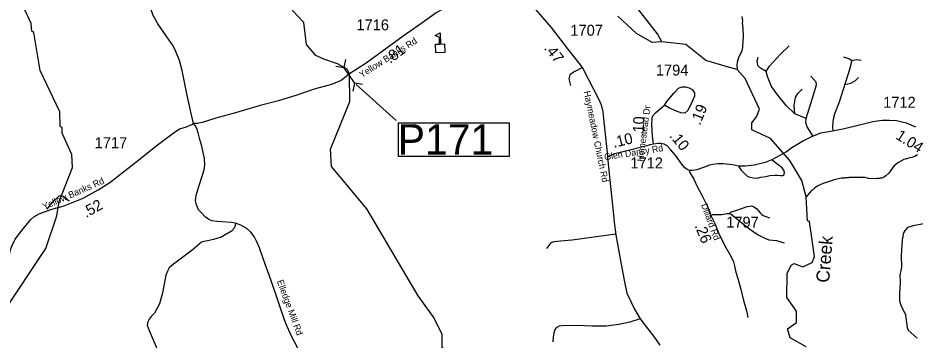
# Model space of a CAD drawing. Extents: x 1248224 to 1454986, y 825081 to 985870.
# Drawn here: x 1361219 to 1371473, y 917731 to 921416 of the extents above; entities that cross this region are included whole.
import ezdxf

# ---------------------------------------------------------------- set-up
doc = ezdxf.new("R2010")
doc.units = 0
for name, color, linetype in [('Exist Cultural Educational Facility High CELL', 7, 'Continuous'), ('Exist Hydrographic Creek Single Shore', 7, 'Continuous'), ('Exist Hydrographic Creek Single Shore Label', 7, 'Continuous'), ('Exist Hydrographic Misc Water Feature', 7, 'Continuous'), ('Exist Road Non-System Type 51', 7, 'Continuous'), ('Exist Road Secondary Mileage Hundredths English Label', 7, 'Continuous'), ('Exist Road Secondary Structure Pipe CELL', 7, 'Continuous'), ('Exist Road Secondary Structure Pipe Number Label', 7, 'Continuous'), ('Exist Road Secondary Type 51 Attributed', 7, 'Continuous'), ('Exist Road Secondary Type 51 Label', 7, 'Continuous'), ('Exist Road Secondary Type 51 Number Label', 7, 'Continuous')]:
    doc.layers.add(name, color=color, linetype=linetype)

msp = doc.modelspace()

# ---------------------------------------------------------------- linework, layer by layer
at = {"layer": 'Exist Cultural Educational Facility High CELL'}
msp.add_lwpolyline([(1365995, 921018), (1365992, 921116), (1366038, 921118), (1366036, 921193), (1365988, 921216), (1366043, 921247), (1366048, 921118), (1366094, 921120), (1366097, 921022)], close=True, dxfattribs=at)
at = {"layer": 'Exist Hydrographic Creek Single Shore'}
for points in [[(1368578, 921141), (1368530, 921234), (1368270, 921567), (1368223, 921693), (1368217, 921808), (1368070, 921962), (1368078, 922303), (1368017, 922554), (1368029, 922731), (1368098, 922854), (1368122, 923163), (1368342, 923674), (1368490, 924353), (1368699, 924643)], [(1365009, 920775), (1364982, 920832), (1364870, 920892), (1364715, 920943), (1364622, 920987), (1364516, 921114), (1364488, 921364), (1364358, 921502), (1364239, 921907), (1364172, 922115), (1364014, 922559), (1363640, 922977), (1363245, 923202), (1363070, 923225), (1362966, 923346), (1362798, 923371), (1362750, 923471), (1362743, 924029)], [(1368578, 921141), (1368469, 921137), (1368288, 921239), (1368076, 921437)], [(1370227, 917654), (1370046, 917756), (1370015, 917859), (1370116, 917932), (1370119, 918063), (1370006, 918217), (1370012, 918492), (1370056, 918590), (1370090, 918606), (1370189, 918571), (1370298, 918618), (1370325, 918686), (1370267, 919088), (1370242, 919095), (1370229, 919368), (1370177, 919556), (1370040, 919785), (1369821, 920039), (1369606, 920135), (1369608, 920217), (1369660, 920285), (1369695, 920372), (1369532, 920722), (1369439, 920826), (1369314, 920860), (1369082, 920931), (1368852, 921113), (1368578, 921141)], [(1365815, 916847), (1365708, 916944), (1365727, 917009), (1365786, 917077), (1366096, 917120), (1366164, 917194), (1366235, 917367), (1366236, 917442), (1366066, 917652), (1366069, 917794), (1365973, 917989), (1365795, 918236), (1365208, 919232), (1364802, 919717), (1364790, 919917), (1365013, 920460), (1365009, 920775)]]:
    msp.add_lwpolyline(points, dxfattribs=at)
at = {"layer": 'Exist Hydrographic Misc Water Feature'}
for points in [[(1360430, 916955), (1360602, 917208), (1361055, 918049), (1361538, 918778), (1361663, 919153), (1361691, 919316), (1361842, 919707), (1361836, 919855), (1361725, 920100), (1361726, 920159), (1361702, 920176), (1361697, 920344), (1361474, 920814), (1361400, 921249), (1361376, 921266), (1361369, 921352), (1361274, 921560)], [(1369492, 921433), (1369499, 921383), (1369498, 921359), (1369502, 921343), (1369507, 921223), (1369505, 921127), (1369501, 921111), (1369502, 921103), (1369500, 921079), (1369491, 921039), (1369453, 920960), (1369440, 920912), (1369437, 920872), (1369439, 920826)], [(1371501, 919852), (1371469, 919831), (1371436, 919819), (1371396, 919812), (1371380, 919805), (1371372, 919805), (1371344, 919796), (1371277, 919759), (1371230, 919720), (1371171, 919642), (1371140, 919610), (1371124, 919599), (1371091, 919583), (1371075, 919584), (1371067, 919580), (1371035, 919581), (1371027, 919577), (1370939, 919579), (1370900, 919592), (1370716, 919592), (1370707, 919588), (1370675, 919589), (1370667, 919585), (1370627, 919582), (1370547, 919563), (1370422, 919524), (1370363, 919496), (1370323, 919469), (1370300, 919447), (1370290, 919441), (1370268, 919418), (1370229, 919368)]]:
    msp.add_lwpolyline(points, dxfattribs=at)
at = {"layer": 'Exist Road Non-System Type 51'}
msp.add_line((1370228, 920266), (1370099, 920321), dxfattribs=at)
for points in [[(1369770, 920803), (1369810, 920864), (1369934, 921003), (1370035, 921097)], [(1369770, 920803), (1369706, 920841), (1369676, 920874), (1369666, 920927), (1369679, 920968)], [(1370656, 920970), (1370722, 920950), (1370749, 920930), (1370722, 920828), (1370605, 920451), (1370549, 920306), (1370532, 920233), (1370529, 920162), (1370534, 920131)], [(1370749, 920930), (1370803, 920940), (1370856, 920932)], [(1367671, 920849), (1367578, 920799), (1367555, 920786), (1367525, 920764), (1367514, 920718), (1367533, 920642)], [(1370099, 920321), (1369998, 920415), (1369904, 920532), (1369833, 920633), (1369785, 920745), (1369770, 920803)], [(1370228, 920266), (1370311, 920537), (1370347, 920651), (1370344, 920681), (1370281, 920750)], [(1370671, 920656), (1370739, 920671), (1370790, 920699), (1370828, 920734)], [(1370099, 920321), (1370091, 920415), (1370106, 920506), (1370132, 920552), (1370182, 920603)], [(1370306, 920068), (1370238, 920172), (1370225, 920220), (1370228, 920266)], [(1369454, 919722), (1369484, 919675), (1369549, 919611), (1369571, 919598), (1369621, 919586), (1369667, 919584), (1369708, 919593), (1369766, 919601), (1369812, 919613), (1369868, 919618), (1369902, 919618), (1369933, 919615), (1369960, 919615), (1369971, 919618), (1369976, 919629), (1369979, 919649), (1369974, 919676), (1369955, 919700), (1369878, 919758), (1369836, 919792)], [(1361804, 919320), (1361735, 919372), (1361701, 919380), (1361687, 919379), (1361599, 919294), (1361548, 919229)], [(1369355, 919181), (1369365, 919193), (1369459, 919226), (1369553, 919259), (1369584, 919263), (1369604, 919265), (1369631, 919257), (1369661, 919238), (1369679, 919212), (1369702, 919187), (1369722, 919169), (1369737, 919157), (1369767, 919144), (1369808, 919130)], [(1369140, 919156), (1369161, 919167), (1369216, 919169), (1369263, 919169), (1369322, 919179), (1369355, 919181), (1369371, 919171), (1369451, 919106), (1369584, 919000), (1369680, 918936), (1369757, 918896), (1369802, 918877), (1369888, 918869), (1369978, 918845)], [(1363704, 919069), (1363701, 919041), (1363689, 919012), (1363658, 918976), (1363589, 918934), (1363541, 918910), (1363455, 918883), (1363386, 918867), (1363343, 918860), (1363317, 918852), (1363209, 918760), (1362997, 918600), (1362947, 918559), (1362927, 918518), (1362910, 918473), (1362872, 918271), (1362836, 918145), (1362807, 918087), (1362781, 918039), (1362743, 918001), (1362717, 917970), (1362702, 917939), (1362697, 917901), (1362717, 917841), (1362832, 917575)], [(1371569, 919060), (1371450, 919039), (1371387, 919018), (1371358, 918989), (1371342, 918958), (1371325, 918878), (1371313, 918697), (1371318, 918564), (1371299, 918475), (1371304, 918389), (1371294, 918266), (1371294, 918179), (1371309, 918131), (1371363, 918020), (1371370, 917960), (1371384, 917877), (1371393, 917846), (1371495, 917752)], [(1368051, 918941), (1367553, 918876), (1367419, 918863), (1367345, 918855), (1367320, 918849), (1367306, 918841), (1367259, 918780)], [(1369450, 918419), (1369483, 918314), (1369509, 918198), (1369546, 918065), (1369554, 918032), (1369561, 917989)], [(1368332, 917974), (1368211, 917938), (1368086, 917909), (1367941, 917891), (1367778, 917891), (1367612, 917899), (1367439, 917895), (1367405, 917890), (1367371, 917871), (1367354, 917851), (1367343, 917812), (1367336, 917770), (1367332, 917712)]]:
    msp.add_lwpolyline(points, dxfattribs=at)
at = {"layer": 'Exist Road Secondary Structure Pipe CELL'}
for p, q in [((1364963, 920939), (1364944, 920849)), ((1364853, 920863), (1364944, 920849)), ((1365068, 920670), (1364944, 920849)), ((1365049, 920580), (1365068, 920670)), ((1365158, 920656), (1365068, 920670))]:
    msp.add_line(p, q, dxfattribs=at)
at = {"layer": 'Exist Road Secondary Structure Pipe Number Label'}
msp.add_line((1365083, 920656), (1365542, 920243), dxfattribs=at)
msp.add_lwpolyline([(1365567, 920215), (1366833, 920215), (1366833, 919831), (1365567, 919831)], close=True, dxfattribs=at)
at = {"layer": 'Exist Road Secondary Type 51 Attributed'}
for points in [[(1363226, 920207), (1363190, 920359), (1363146, 920567), (1363094, 920814), (1363066, 920930), (1363025, 921033), (1362993, 921097), (1362913, 921211), (1362816, 921350), (1362765, 921444), (1362731, 921544), (1362697, 921680), (1362654, 921892), (1362624, 922071), (1362613, 922258), (1362608, 922428), (1362585, 922522), (1362537, 922682), (1362487, 922807), (1362361, 923050), (1362188, 923393)], [(1367028, 922060), (1366994, 922042), (1366908, 921999), (1366626, 921833), (1366168, 921569), (1366000, 921475), (1365836, 921358), (1365623, 921209), (1365199, 920900), (1365009, 920775)], [(1367028, 922060), (1367023, 922013), (1367039, 921875), (1367083, 921632), (1367101, 921577), (1367137, 921508), (1367315, 921307), (1367499, 921064), (1367645, 920881), (1367679, 920832), (1367737, 920718), (1367860, 920482), (1367884, 920424), (1367904, 920344), (1367911, 920266), (1367952, 919872), (1367958, 919829)], [(1365009, 920775), (1364912, 920701), (1364804, 920656), (1364603, 920600), (1364405, 920534), (1364196, 920469), (1363989, 920413), (1363707, 920329), (1363479, 920271), (1363326, 920221), (1363272, 920208), (1363226, 920207)], [(1368607, 920420), (1368634, 920461), (1368719, 920559), (1368770, 920614), (1368806, 920630), (1368848, 920630), (1368890, 920617), (1368924, 920596), (1368952, 920561), (1368952, 920519), (1368949, 920514)], [(1368949, 920514), (1368928, 920467), (1368875, 920358), (1368843, 920327), (1368797, 920331), (1368787, 920334)], [(1368482, 919973), (1368471, 920067), (1368465, 920196), (1368467, 920258), (1368473, 920291), (1368511, 920334), (1368607, 920420)], [(1368787, 920334), (1368754, 920347), (1368667, 920385), (1368607, 920420)], [(1361109, 918627), (1361130, 918754), (1361148, 918804), (1361187, 918884), (1361278, 919003), (1361365, 919112), (1361401, 919142), (1361463, 919174), (1361524, 919199), (1361607, 919229), (1361737, 919263), (1361812, 919295), (1361963, 919355), (1362136, 919451), (1362269, 919533), (1362567, 919767), (1362809, 919959), (1362994, 920098), (1363066, 920146), (1363133, 920168), (1363206, 920196), (1363226, 920207)], [(1364451, 917574), (1364345, 917777), (1364282, 917919), (1364232, 918063), (1364169, 918244), (1364108, 918422), (1364027, 918654), (1363979, 918786), (1363950, 918854), (1363920, 918915), (1363880, 918967), (1363835, 919006), (1363765, 919044), (1363704, 919069), (1363658, 919077), (1363550, 919082), (1363492, 919086), (1363435, 919095), (1363401, 919112), (1363362, 919136), (1363316, 919187), (1363283, 919223), (1363259, 919278), (1363247, 919323), (1363257, 919386), (1363285, 919488), (1363322, 919593), (1363349, 919677), (1363356, 919731), (1363352, 919807), (1363322, 919948), (1363299, 920027), (1363280, 920103), (1363262, 920153), (1363243, 920185), (1363226, 920207)], [(1371483, 920166), (1371375, 920213), (1371259, 920238), (1371176, 920243), (1371096, 920243), (1370989, 920228), (1370792, 920180), (1370648, 920142), (1370511, 920119), (1370393, 920097), (1370288, 920058), (1370196, 920009), (1370065, 919929), (1370003, 919886), (1369836, 919792), (1369758, 919761), (1369632, 919731), (1369530, 919721), (1369454, 919722), (1369385, 919734), (1369279, 919746), (1369220, 919746), (1369161, 919740), (1369124, 919731), (1369053, 919706), (1368977, 919679), (1368927, 919670), (1368893, 919671)], [(1368482, 919973), (1368441, 919963), (1368406, 919955), (1368228, 919908), (1368025, 919859), (1367958, 919829)], [(1368893, 919671), (1368866, 919682), (1368842, 919703), (1368808, 919745), (1368741, 919836), (1368681, 919909), (1368641, 919954), (1368605, 919972), (1368565, 919981), (1368532, 919979), (1368482, 919973)], [(1367958, 919829), (1367980, 919593), (1368017, 919242), (1368032, 919079), (1368054, 918935), (1368102, 918661), (1368145, 918436), (1368155, 918377), (1368179, 918269), (1368230, 918156), (1368265, 918084), (1368332, 917974), (1368504, 917745), (1368556, 917673)], [(1368893, 919671), (1368895, 919653), (1368944, 919571), (1368987, 919481), (1369036, 919390), (1369097, 919267), (1369140, 919156), (1369184, 919063), (1369230, 918951), (1369295, 918818), (1369366, 918690), (1369396, 918626), (1369409, 918582), (1369422, 918524), (1369450, 918419)]]:
    msp.add_lwpolyline(points, dxfattribs=at)

# ---------------------------------------------------------------- texts
at = {"layer": 'Exist Hydrographic Creek Single Shore Label'}
msp.add_text('Creek', height=150, rotation=85.3554, dxfattribs=at).set_placement((1370490, 918383))
at = {"layer": 'Exist Road Secondary Mileage Hundredths English Label'}
for s, rotation, p in [('.81', 36.1786, (1365472, 920890)), ('.47', 308.3608, (1367226, 921068)), ('.19', 67.8906, (1369014, 920181)), ('.10', 88.3165, (1368371, 920057)), ('.10', 13.5636, (1368030, 919930)), ('.10', 309.5012, (1368659, 920064)), ('1.04', 327.5997, (1371242, 920041)), ('.52', 28.9447, (1361997, 919127)), ('.26', 292.208, (1368951, 919040))]:
    msp.add_text(s, height=125, rotation=rotation, dxfattribs=at).set_placement(p)
at = {"layer": 'Exist Road Secondary Structure Pipe Number Label'}
msp.add_text('P171', height=350, dxfattribs=at).set_placement((1365559, 919851))
at = {"layer": 'Exist Road Secondary Type 51 Label'}
for s, rotation, p in [('Yellow Banks Rd', 32.3871, (1365149, 920728)), ('Haymeadow Church Rd', 281.6235, (1367684, 920574)), ('Homestead Dr', 82.5977, (1368365, 919769)), ('Glen Dancy Rd', 9.0183, (1367926, 919787)), ('Yellow Banks Rd', 23.7835, (1361519, 919220)), ('Dillard Rd', 290.3879, (1369025, 919278)), ('Elledge Mill Rd', 290.2849, (1364177, 918405))]:
    msp.add_text(s, height=75, rotation=rotation, dxfattribs=at).set_placement(p)
at = {"layer": 'Exist Road Secondary Type 51 Number Label'}
for s, p in [('1716', (1365088, 921275)), ('1707', (1367533, 921213)), ('1794', (1368510, 920757)), ('1712', (1371108, 920389)), ('1717', (1362096, 919926)), ('1712', (1368219, 919695)), ('1797', (1369314, 919018))]:
    msp.add_text(s, height=125, dxfattribs=at).set_placement(p)

doc.saveas('drawing.dxf')
